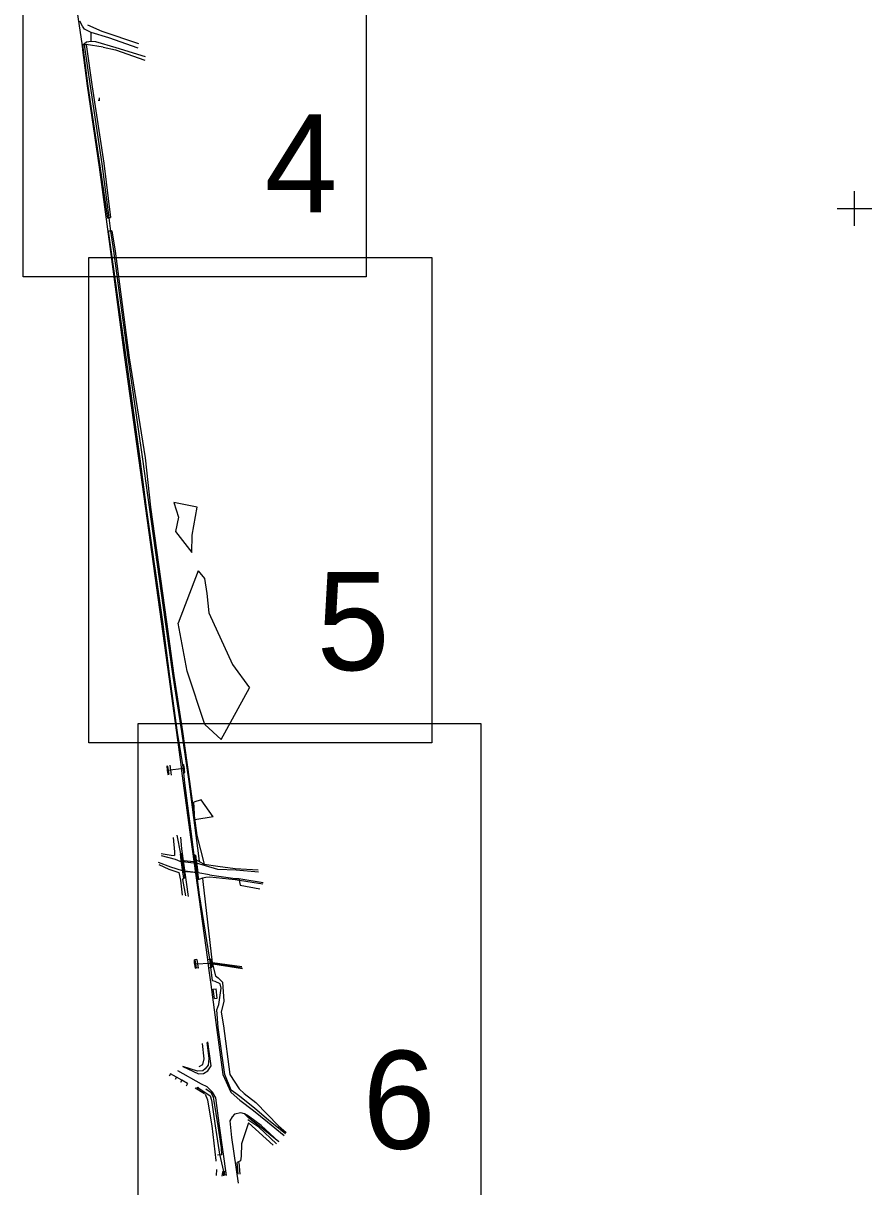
# Model space of a CAD drawing. Extents: x -866693 to -866303, y -1041966 to -1040244.
# Drawn here: x -866575.45 to -866549.47, y -1040429.94 to -1040394.33 of the extents above; entities that cross this region are included whole.
import ezdxf

# ---------------------------------------------------------------- set-up
doc = ezdxf.new("R2010")
doc.units = 0
for name, color, linetype in [('Formát', 7, 'Continuous'), ('Legenda', 7, 'Continuous'), ('Síť křížek', 7, 'Continuous')]:
    doc.layers.add(name, color=color, linetype=linetype)

msp = doc.modelspace()

# ---------------------------------------------------------------- linework, layer by layer
at = {"layer": 'Legenda'}
for p, q in [((-866573.64, -1040394.42), (-866573.722, -1040394.268)), ((-866573.573, -1040394.513), (-866573.64, -1040394.42)), ((-866573.373, -1040394.617), (-866573.573, -1040394.513)), ((-866573.034, -1040394.58), (-866573.476, -1040394.393)), ((-866573.376, -1040394.878), (-866573.373, -1040394.617)), ((-866572.828, -1040394.773), (-866573.373, -1040394.617)), ((-866571.916, -1040394.963), (-866573.034, -1040394.58)), ((-866573.651, -1040395.023), (-866573.63, -1040394.99)), ((-866573.63, -1040394.99), (-866573.517, -1040394.896)), ((-866573.63, -1040394.99), (-866573.528, -1040394.979)), ((-866573.592, -1040394.987), (-866573.63, -1040394.99)), ((-866573.468, -1040396.251), (-866573.63, -1040394.99)), ((-866573.528, -1040394.979), (-866573.592, -1040394.987)), ((-866573.592, -1040394.987), (-866573.404, -1040396.259)), ((-866573.011, -1040395.063), (-866573.528, -1040394.979)), ((-866573.528, -1040394.979), (-866573.339, -1040396.273)), ((-866573.517, -1040394.896), (-866573.376, -1040394.878)), ((-866573.376, -1040394.878), (-866573.244, -1040394.89)), ((-866573.244, -1040394.89), (-866572.621, -1040395.074)), ((-866571.939, -1040395.092), (-866572.828, -1040394.773)), ((-866573.011, -1040395.063), (-866572.625, -1040395.141)), ((-866572.625, -1040395.141), (-866571.732, -1040395.457)), ((-866572.621, -1040395.074), (-866571.725, -1040395.345)), ((-866573.098, -1040398.696), (-866573.468, -1040396.251)), ((-866573.404, -1040396.259), (-866573.043, -1040398.637)), ((-866573.339, -1040396.273), (-866572.99, -1040398.608)), ((-866572.859, -1040400.293), (-866573.098, -1040398.696)), ((-866573.043, -1040398.637), (-866572.836, -1040400.282)), ((-866572.99, -1040398.608), (-866572.785, -1040400.279)), ((-866572.859, -1040400.293), (-866572.785, -1040400.279)), ((-866572.836, -1040400.282), (-866572.859, -1040400.293)), ((-866572.785, -1040400.279), (-866572.836, -1040400.282)), ((-866572.836, -1040400.282), (-866572.783, -1040400.697)), ((-866572.838, -1040400.695), (-866572.737, -1040400.687)), ((-866572.759, -1040401.263), (-866572.838, -1040400.695)), ((-866572.783, -1040400.697), (-866572.838, -1040400.695)), ((-866572.737, -1040400.687), (-866572.783, -1040400.697)), ((-866572.783, -1040400.697), (-866572.69, -1040401.29)), ((-866572.737, -1040400.687), (-866572.634, -1040401.308)), ((-866572.301, -1040404.551), (-866572.759, -1040401.263)), ((-866572.69, -1040401.29), (-866572.254, -1040404.561)), ((-866572.634, -1040401.308), (-866572.206, -1040404.566)), ((-866571.878, -1040407.659), (-866572.301, -1040404.551)), ((-866572.254, -1040404.561), (-866571.804, -1040407.667)), ((-866572.206, -1040404.566), (-866571.716, -1040407.629)), ((-866571.675, -1040409.165), (-866571.878, -1040407.659)), ((-866571.804, -1040407.667), (-866571.595, -1040409.137)), ((-866571.716, -1040407.629), (-866571.552, -1040409.138)), ((-866571.179, -1040412.646), (-866571.675, -1040409.165)), ((-866571.595, -1040409.137), (-866571.106, -1040412.652)), ((-866571.552, -1040409.138), (-866571.071, -1040412.652)), ((-866570.131, -1040409.138), (-866570.839, -1040408.998)), ((-866570.839, -1040408.998), (-866570.698, -1040409.446)), ((-866570.283, -1040409.998), (-866570.131, -1040409.138)), ((-866570.698, -1040409.446), (-866570.796, -1040409.89)), ((-866570.796, -1040409.89), (-866570.292, -1040410.523)), ((-866570.292, -1040410.523), (-866570.283, -1040409.998)), ((-866570.1, -1040411.088), (-866570.707, -1040412.693)), ((-866570.1, -1040411.088), (-866569.901, -1040411.324)), ((-866569.901, -1040411.324), (-866569.831, -1040411.783)), ((-866569.831, -1040411.783), (-866569.775, -1040412.374)), ((-866569.775, -1040412.374), (-866569.05, -1040413.957)), ((-866570.962, -1040414.326), (-866571.179, -1040412.646)), ((-866571.106, -1040412.652), (-866570.872, -1040414.309)), ((-866571.071, -1040412.652), (-866570.844, -1040414.296)), ((-866570.438, -1040414.163), (-866570.707, -1040412.693)), ((-866569.895, -1040415.797), (-866570.438, -1040414.163)), ((-866569.05, -1040413.957), (-866568.527, -1040414.671)), ((-866570.726, -1040416.034), (-866570.962, -1040414.326)), ((-866570.872, -1040414.309), (-866570.604, -1040416.011)), ((-866570.844, -1040414.296), (-866570.579, -1040416.009)), ((-866569.39, -1040416.256), (-866568.527, -1040414.671)), ((-866570.566, -1040417.017), (-866570.726, -1040416.034)), ((-866570.604, -1040416.011), (-866570.383, -1040417.541)), ((-866570.579, -1040416.009), (-866570.362, -1040417.533)), ((-866569.39, -1040416.256), (-866569.895, -1040415.797)), ((-866571.031, -1040417.067), (-866571.056, -1040417.07)), ((-866571.055, -1040417.071), (-866571.056, -1040417.07)), ((-866571.056, -1040417.07), (-866571.048, -1040417.177)), ((-866571.035, -1040417.069), (-866571.055, -1040417.071)), ((-866571.055, -1040417.071), (-866571.021, -1040417.321)), ((-866571.035, -1040417.069), (-866571.031, -1040417.067)), ((-866571, -1040417.316), (-866571.035, -1040417.069)), ((-866571.031, -1040417.067), (-866570.993, -1040417.316)), ((-866570.913, -1040417.342), (-866570.955, -1040417.041)), ((-866570.566, -1040417.017), (-866570.543, -1040417.015)), ((-866570.566, -1040417.017), (-866570.566, -1040417.019)), ((-866570.566, -1040417.019), (-866570.543, -1040417.017)), ((-866570.534, -1040417.269), (-866570.566, -1040417.019)), ((-866570.543, -1040417.017), (-866570.543, -1040417.015)), ((-866570.532, -1040417.053), (-866570.543, -1040417.015)), ((-866570.543, -1040417.017), (-866570.512, -1040417.265)), ((-866570.525, -1040417.112), (-866570.532, -1040417.053)), ((-866571.048, -1040417.177), (-866571.046, -1040417.202)), ((-866570.523, -1040417.141), (-866571.046, -1040417.199)), ((-866571.046, -1040417.202), (-866571.041, -1040417.229)), ((-866571.041, -1040417.229), (-866571.023, -1040417.323)), ((-866570.993, -1040417.316), (-866571.023, -1040417.323)), ((-866571.023, -1040417.323), (-866571.021, -1040417.321)), ((-866571.021, -1040417.321), (-866571, -1040417.316)), ((-866570.993, -1040417.316), (-866571, -1040417.316)), ((-866570.512, -1040417.265), (-866570.534, -1040417.269)), ((-866570.534, -1040417.269), (-866570.532, -1040417.271)), ((-866570.532, -1040417.271), (-866570.511, -1040417.267)), ((-866570.509, -1040417.581), (-866570.532, -1040417.271)), ((-866570.52, -1040417.14), (-866570.525, -1040417.112)), ((-866570.518, -1040417.165), (-866570.52, -1040417.14)), ((-866570.511, -1040417.267), (-866570.518, -1040417.165)), ((-866570.511, -1040417.267), (-866570.512, -1040417.265)), ((-866570.292, -1040419.221), (-866570.509, -1040417.581)), ((-866570.383, -1040417.541), (-866570.17, -1040419.192)), ((-866570.362, -1040417.533), (-866570.137, -1040419.188)), ((-866570.001, -1040418.094), (-866570.233, -1040418.168)), ((-866570.202, -1040418.712), (-866570.233, -1040418.168)), ((-866569.642, -1040418.622), (-866570.001, -1040418.094)), ((-866569.642, -1040418.622), (-866570.202, -1040418.712)), ((-866570.746, -1040419.177), (-866570.641, -1040419.751)), ((-866570.22, -1040419.796), (-866570.292, -1040419.221)), ((-866570.17, -1040419.192), (-866570.1, -1040419.726)), ((-866570.137, -1040419.188), (-866569.914, -1040420.071)), ((-866570.862, -1040419.253), (-866570.817, -1040419.693)), ((-866571.229, -1040419.737), (-866570.925, -1040419.788)), ((-866571.226, -1040419.801), (-866570.8, -1040419.917)), ((-866570.925, -1040419.788), (-866570.818, -1040419.803)), ((-866570.817, -1040419.693), (-866570.818, -1040419.803)), ((-866570.8, -1040419.917), (-866570.657, -1040419.973)), ((-866570.607, -1040419.746), (-866570.641, -1040419.751)), ((-866570.641, -1040419.752), (-866570.606, -1040419.747)), ((-866570.614, -1040419.953), (-866570.641, -1040419.751)), ((-866570.641, -1040419.751), (-866570.641, -1040419.752)), ((-866570.641, -1040419.752), (-866570.616, -1040419.938)), ((-866570.617, -1040419.936), (-866570.582, -1040419.93)), ((-866570.616, -1040419.938), (-866570.617, -1040419.936)), ((-866570.614, -1040419.953), (-866570.617, -1040419.956)), ((-866570.616, -1040419.938), (-866570.582, -1040419.932)), ((-866570.581, -1040419.944), (-866570.616, -1040419.95)), ((-866570.568, -1040420.295), (-866570.616, -1040419.95)), ((-866570.616, -1040419.95), (-866570.614, -1040419.95)), ((-866570.614, -1040419.95), (-866570.58, -1040419.945)), ((-866570.566, -1040420.296), (-866570.614, -1040419.95)), ((-866570.606, -1040419.747), (-866570.607, -1040419.746)), ((-866570.607, -1040419.746), (-866570.582, -1040419.93)), ((-866570.606, -1040419.747), (-866570.582, -1040419.932)), ((-866570.582, -1040419.932), (-866570.582, -1040419.93)), ((-866570.533, -1040420.289), (-866570.581, -1040419.944)), ((-866570.579, -1040419.944), (-866570.58, -1040419.945)), ((-866570.532, -1040420.291), (-866570.58, -1040419.945)), ((-866570.219, -1040419.795), (-866570.22, -1040419.796)), ((-866570.195, -1040419.978), (-866570.22, -1040419.796)), ((-866570.185, -1040419.79), (-866570.219, -1040419.795)), ((-866570.194, -1040419.978), (-866570.219, -1040419.795)), ((-866570.16, -1040419.973), (-866570.185, -1040419.79)), ((-866570.185, -1040419.79), (-866570.182, -1040419.794)), ((-866570.182, -1040419.794), (-866570.161, -1040419.941)), ((-866570.07, -1040419.98), (-866570.161, -1040419.941)), ((-866570.161, -1040419.941), (-866570.153, -1040420.003)), ((-866570.1, -1040419.726), (-866570.07, -1040419.98)), ((-866570.935, -1040420.158), (-866571.315, -1040420.013)), ((-866571.3, -1040420.072), (-866570.994, -1040420.224)), ((-866570.994, -1040420.224), (-866570.684, -1040420.321)), ((-866570.575, -1040420.267), (-866570.935, -1040420.158)), ((-866570.657, -1040419.973), (-866570.148, -1040420.031)), ((-866570.57, -1040420.285), (-866570.617, -1040419.956)), ((-866570.153, -1040420.004), (-866570.617, -1040419.956)), ((-866570.108, -1040420.33), (-866570.575, -1040420.267)), ((-866570.57, -1040420.285), (-866570.111, -1040420.322)), ((-866570.57, -1040420.285), (-866570.569, -1040420.287)), ((-866570.54, -1040420.488), (-866570.569, -1040420.287)), ((-866570.568, -1040420.295), (-866570.533, -1040420.289)), ((-866570.566, -1040420.296), (-866570.568, -1040420.295)), ((-866570.566, -1040420.296), (-866570.532, -1040420.291)), ((-866570.564, -1040420.307), (-866570.53, -1040420.302)), ((-866570.54, -1040420.488), (-866570.564, -1040420.307)), ((-866570.563, -1040420.307), (-866570.564, -1040420.307)), ((-866570.563, -1040420.307), (-866570.529, -1040420.302)), ((-866570.533, -1040420.289), (-866570.532, -1040420.291)), ((-866570.53, -1040420.302), (-866570.503, -1040420.484)), ((-866570.529, -1040420.302), (-866570.53, -1040420.302)), ((-866570.529, -1040420.302), (-866570.504, -1040420.485)), ((-866570.161, -1040419.973), (-866570.195, -1040419.978)), ((-866570.194, -1040419.978), (-866570.195, -1040419.978)), ((-866570.192, -1040419.991), (-866570.195, -1040419.978)), ((-866570.16, -1040419.973), (-866570.194, -1040419.978)), ((-866570.157, -1040419.985), (-866570.192, -1040419.991)), ((-866570.192, -1040419.992), (-866570.157, -1040419.986)), ((-866570.192, -1040419.991), (-866570.192, -1040419.992)), ((-866570.192, -1040419.991), (-866570.144, -1040420.337)), ((-866570.192, -1040419.992), (-866570.144, -1040420.338)), ((-866570.16, -1040419.973), (-866570.161, -1040419.973)), ((-866570.161, -1040419.973), (-866570.157, -1040419.985)), ((-866570.157, -1040419.985), (-866570.157, -1040419.986)), ((-866570.109, -1040420.332), (-866570.157, -1040419.986)), ((-866570.153, -1040420.003), (-866570.148, -1040420.031)), ((-866570.153, -1040420.003), (-866570.153, -1040420.004)), ((-866570.153, -1040420.004), (-866570.111, -1040420.322)), ((-866569.495, -1040420.232), (-866570.148, -1040420.031)), ((-866570.07, -1040419.98), (-866569.914, -1040420.071)), ((-866569.914, -1040420.071), (-866569.493, -1040420.128)), ((-866568.931, -1040420.253), (-866569.495, -1040420.232)), ((-866569.493, -1040420.128), (-866568.968, -1040420.197)), ((-866568.968, -1040420.197), (-866568.263, -1040420.244)), ((-866568.251, -1040420.314), (-866568.931, -1040420.253)), ((-866570.684, -1040420.321), (-866570.64, -1040420.554)), ((-866570.64, -1040420.554), (-866570.59, -1040421.013)), ((-866570.562, -1040420.54), (-866570.54, -1040420.488)), ((-866570.476, -1040421.037), (-866570.562, -1040420.54)), ((-866570.503, -1040420.484), (-866570.54, -1040420.488)), ((-866570.54, -1040420.488), (-866570.504, -1040420.485)), ((-866570.54, -1040420.488), (-866570.54, -1040420.488)), ((-866570.504, -1040420.485), (-866570.503, -1040420.484)), ((-866570.144, -1040420.337), (-866570.109, -1040420.331)), ((-866570.144, -1040420.338), (-866570.109, -1040420.332)), ((-866570.144, -1040420.337), (-866570.144, -1040420.338)), ((-866570.142, -1040420.353), (-866570.144, -1040420.337)), ((-866570.142, -1040420.353), (-866570.107, -1040420.345)), ((-866570.142, -1040420.354), (-866570.107, -1040420.346)), ((-866570.142, -1040420.353), (-866570.142, -1040420.354)), ((-866570.142, -1040420.353), (-866570.118, -1040420.537)), ((-866570.119, -1040420.537), (-866570.142, -1040420.354)), ((-866570.119, -1040420.537), (-866570.084, -1040420.529)), ((-866570.118, -1040420.537), (-866570.119, -1040420.537)), ((-866570.077, -1040420.531), (-866570.118, -1040420.537)), ((-866570.055, -1040421.001), (-866570.118, -1040420.537)), ((-866570.111, -1040420.322), (-866570.108, -1040420.33)), ((-866570.109, -1040420.331), (-866570.109, -1040420.332)), ((-866570.107, -1040420.345), (-866570.109, -1040420.331)), ((-866569.745, -1040420.39), (-866570.108, -1040420.33)), ((-866570.077, -1040420.531), (-866570.108, -1040420.33)), ((-866570.107, -1040420.345), (-866570.107, -1040420.346)), ((-866570.084, -1040420.529), (-866570.107, -1040420.346)), ((-866570.084, -1040420.529), (-866570.077, -1040420.531)), ((-866569.961, -1040420.498), (-866570.077, -1040420.531)), ((-866569.865, -1040420.476), (-866569.961, -1040420.498)), ((-866569.961, -1040420.498), (-866569.95, -1040420.596)), ((-866569.95, -1040420.596), (-866569.672, -1040423.089)), ((-866569.744, -1040420.467), (-866569.865, -1040420.476)), ((-866569.745, -1040420.39), (-866568.96, -1040420.502)), ((-866568.968, -1040420.541), (-866569.744, -1040420.467)), ((-866568.119, -1040420.683), (-866568.968, -1040420.541)), ((-866568.96, -1040420.502), (-866568.852, -1040420.504)), ((-866568.852, -1040420.504), (-866568.109, -1040420.623)), ((-866568.852, -1040420.504), (-866568.812, -1040420.713)), ((-866569.74, -1040422.975), (-866570.055, -1040421.001)), ((-866568.812, -1040420.713), (-866568.21, -1040420.82)), ((-866570.221, -1040422.998), (-866570.196, -1040422.995)), ((-866570.221, -1040423.001), (-866570.195, -1040422.996)), ((-866570.221, -1040422.998), (-866570.221, -1040423.001)), ((-866570.221, -1040422.998), (-866570.216, -1040423.089)), ((-866570.221, -1040423.001), (-866570.186, -1040423.248)), ((-866570.216, -1040423.089), (-866570.212, -1040423.116)), ((-866570.212, -1040423.119), (-866569.692, -1040423.098)), ((-866570.212, -1040423.116), (-866570.208, -1040423.142)), ((-866570.208, -1040423.142), (-866570.187, -1040423.25)), ((-866570.135, -1040422.987), (-866570.196, -1040422.995)), ((-866570.196, -1040422.995), (-866570.195, -1040422.996)), ((-866570.195, -1040422.996), (-866570.161, -1040423.243)), ((-866570.135, -1040422.987), (-866570.099, -1040423.248)), ((-866569.814, -1040422.98), (-866569.74, -1040422.975)), ((-866569.74, -1040422.975), (-866569.709, -1040422.971)), ((-866569.74, -1040422.975), (-866569.714, -1040422.971)), ((-866569.704, -1040423.223), (-866569.74, -1040422.975)), ((-866569.74, -1040422.975), (-866569.74, -1040422.975)), ((-866569.709, -1040422.971), (-866569.714, -1040422.971)), ((-866569.714, -1040422.971), (-866569.693, -1040423.072)), ((-866569.677, -1040423.219), (-866569.709, -1040422.971)), ((-866569.693, -1040423.072), (-866569.69, -1040423.09)), ((-866569.69, -1040423.09), (-866569.672, -1040423.089)), ((-866569.69, -1040423.09), (-866569.686, -1040423.113)), ((-866569.686, -1040423.113), (-866569.676, -1040423.22)), ((-866569.672, -1040423.089), (-866569.564, -1040423.48)), ((-866569.672, -1040423.089), (-866568.746, -1040423.239)), ((-866569.655, -1040423.077), (-866568.759, -1040423.201)), ((-866569.648, -1040423.119), (-866568.737, -1040423.264)), ((-866570.159, -1040423.242), (-866570.187, -1040423.25)), ((-866570.187, -1040423.25), (-866570.186, -1040423.248)), ((-866570.186, -1040423.248), (-866570.161, -1040423.243)), ((-866570.161, -1040423.243), (-866570.159, -1040423.242)), ((-866570.099, -1040423.248), (-866570.159, -1040423.242)), ((-866569.777, -1040423.245), (-866569.704, -1040423.223)), ((-866569.704, -1040423.223), (-866569.677, -1040423.219)), ((-866569.676, -1040423.22), (-866569.704, -1040423.223)), ((-866569.653, -1040423.637), (-866569.704, -1040423.223)), ((-866569.704, -1040423.223), (-866569.704, -1040423.223)), ((-866569.677, -1040423.219), (-866569.676, -1040423.22)), ((-866569.564, -1040423.48), (-866569.487, -1040423.548)), ((-866569.578, -1040423.659), (-866569.653, -1040423.637)), ((-866569.424, -1040423.73), (-866569.578, -1040423.659)), ((-866569.487, -1040423.548), (-866569.347, -1040423.673)), ((-866569.466, -1040424.357), (-866569.391, -1040423.86)), ((-866569.391, -1040423.86), (-866569.424, -1040423.73)), ((-866569.347, -1040423.673), (-866569.309, -1040424.263)), ((-866569.634, -1040423.889), (-866569.547, -1040423.877)), ((-866569.598, -1040424.182), (-866569.634, -1040423.889)), ((-866569.598, -1040424.182), (-866569.512, -1040424.17)), ((-866569.512, -1040424.17), (-866569.547, -1040423.877)), ((-866569.527, -1040424.522), (-866569.466, -1040424.357)), ((-866569.487, -1040425.063), (-866569.527, -1040424.522)), ((-866569.309, -1040424.263), (-866569.388, -1040424.601)), ((-866569.388, -1040424.601), (-866569.326, -1040425.01)), ((-866569.281, -1040426.503), (-866569.487, -1040425.063)), ((-866569.326, -1040425.01), (-866569.126, -1040426.5)), ((-866569.913, -1040426.027), (-866569.96, -1040425.558)), ((-866569.836, -1040425.524), (-866569.774, -1040426.012)), ((-866570.119, -1040426.399), (-866570.565, -1040426.259)), ((-866570.066, -1040426.256), (-866569.949, -1040426.194)), ((-866569.879, -1040426.332), (-866569.959, -1040426.392)), ((-866569.949, -1040426.194), (-866569.913, -1040426.027)), ((-866569.793, -1040426.214), (-866569.879, -1040426.332)), ((-866569.774, -1040426.012), (-866569.793, -1040426.214)), ((-866570.943, -1040426.488), (-866570.983, -1040426.558)), ((-866570.765, -1040426.588), (-866570.943, -1040426.488)), ((-866570.765, -1040426.588), (-866570.804, -1040426.658)), ((-866570.598, -1040426.681), (-866570.765, -1040426.588)), ((-866570.598, -1040426.681), (-866570.64, -1040426.753)), ((-866570.42, -1040426.784), (-866570.598, -1040426.681)), ((-866569.959, -1040426.392), (-866570.119, -1040426.399)), ((-866569.084, -1040426.979), (-866569.281, -1040426.503)), ((-866569.126, -1040426.5), (-866568.843, -1040426.943)), ((-866570.42, -1040426.784), (-866570.462, -1040426.857)), ((-866569.908, -1040427.092), (-866570.19, -1040426.919)), ((-866570.128, -1040426.92), (-866570.111, -1040426.894)), ((-866570.128, -1040426.92), (-866570.106, -1040426.935)), ((-866570.111, -1040426.894), (-866570.089, -1040426.909)), ((-866570.106, -1040426.935), (-866570.089, -1040426.909)), ((-866570.098, -1040426.909), (-866569.833, -1040427.082)), ((-866569.694, -1040427.068), (-866569.858, -1040426.952)), ((-866569.632, -1040427.198), (-866569.694, -1040427.068)), ((-866568.947, -1040427.084), (-866569.084, -1040426.979)), ((-866568.843, -1040426.943), (-866568.684, -1040427.083)), ((-866569.799, -1040427.285), (-866569.869, -1040427.117)), ((-866569.833, -1040427.082), (-866569.733, -1040427.158)), ((-866569.667, -1040428.071), (-866569.799, -1040427.285)), ((-866569.733, -1040427.158), (-866569.687, -1040427.289)), ((-866569.687, -1040427.289), (-866569.581, -1040428.07)), ((-866569.603, -1040427.316), (-866569.632, -1040427.198)), ((-866569.481, -1040428.08), (-866569.603, -1040427.316)), ((-866568.784, -1040427.209), (-866568.947, -1040427.084)), ((-866568.362, -1040427.54), (-866568.784, -1040427.209)), ((-866568.684, -1040427.083), (-866568.334, -1040427.359)), ((-866568.334, -1040427.359), (-866567.634, -1040428.075)), ((-866568.559, -1040427.832), (-866568.678, -1040427.708)), ((-866567.938, -1040427.902), (-866568.362, -1040427.54)), ((-866569.541, -1040429.137), (-866569.667, -1040428.071)), ((-866569.581, -1040428.07), (-866569.443, -1040428.94)), ((-866569.384, -1040428.746), (-866569.481, -1040428.08)), ((-866568.556, -1040427.987), (-866568.771, -1040428.622)), ((-866568.236, -1040428.115), (-866568.575, -1040427.893)), ((-866568.204, -1040428.098), (-866568.559, -1040427.832)), ((-866567.804, -1040428.669), (-866568.556, -1040427.987)), ((-866567.702, -1040428.624), (-866568.236, -1040428.115)), ((-866567.622, -1040428.56), (-866568.204, -1040428.098)), ((-866567.426, -1040428.323), (-866567.938, -1040427.902)), ((-866567.634, -1040428.075), (-866567.401, -1040428.277)), ((-866569.369, -1040428.96), (-866569.384, -1040428.746)), ((-866568.771, -1040428.622), (-866568.776, -1040429.006)), ((-866569.542, -1040429.159), (-866569.541, -1040429.137)), ((-866569.369, -1040428.96), (-866569.506, -1040428.968)), ((-866569.443, -1040428.94), (-866569.323, -1040429.477)), ((-866568.803, -1040429.148), (-866568.907, -1040429.197)), ((-866568.872, -1040429.559), (-866568.907, -1040429.197)), ((-866568.856, -1040429.195), (-866568.823, -1040429.551)), ((-866568.776, -1040429.006), (-866568.803, -1040429.148)), ((-866569.532, -1040429.594), (-866569.53, -1040429.414)), ((-866569.365, -1040429.613), (-866569.345, -1040429.506)), ((-866569.345, -1040429.506), (-866569.342, -1040429.471)), ((-866569.331, -1040429.506), (-866569.345, -1040429.506)), ((-866569.345, -1040429.506), (-866569.331, -1040429.517)), ((-866569.342, -1040429.471), (-866569.288, -1040429.467)), ((-866569.331, -1040429.506), (-866569.328, -1040429.475)), ((-866569.331, -1040429.517), (-866569.329, -1040429.477)), ((-866569.331, -1040429.517), (-866569.331, -1040429.506)), ((-866569.329, -1040429.477), (-866569.323, -1040429.477)), ((-866569.328, -1040429.475), (-866569.312, -1040429.473)), ((-866569.323, -1040429.477), (-866569.313, -1040429.474)), ((-866569.31, -1040429.601), (-866569.323, -1040429.477)), ((-866569.313, -1040429.474), (-866569.304, -1040429.511)), ((-866569.312, -1040429.473), (-866569.303, -1040429.511)), ((-866569.304, -1040429.511), (-866569.303, -1040429.511)), ((-866569.288, -1040429.493), (-866569.303, -1040429.511)), ((-866569.265, -1040429.591), (-866569.303, -1040429.511)), ((-866569.288, -1040429.467), (-866569.288, -1040429.493))]:
    msp.add_line(p, q, dxfattribs=at)
for points in [[(-866575.453, -1040387.237), (-866564.953, -1040387.237), (-866564.953, -1040402.087), (-866575.453, -1040402.087)], [(-866573.444, -1040401.503), (-866562.944, -1040401.503), (-866562.944, -1040416.353), (-866573.444, -1040416.353)], [(-866571.937, -1040415.762), (-866561.437, -1040415.762), (-866561.437, -1040430.612), (-866571.937, -1040430.612)]]:
    msp.add_lwpolyline(points, close=True, dxfattribs=at)
for points in [[(-866573.81, -1040393.925), (-866573.651, -1040395.023), (-866573.644, -1040395.144), (-866573.494, -1040396.244), (-866573.133, -1040398.737), (-866572.783, -1040401.319), (-866572.35, -1040404.559), (-866571.713, -1040409.177), (-866571.232, -1040412.639), (-866570.998, -1040414.334), (-866570.764, -1040416.038), (-866570.629, -1040417.019), (-866570.597, -1040417.292), (-866570.557, -1040417.587), (-866570.332, -1040419.238), (-866569.814, -1040422.98), (-866569.777, -1040423.245), (-866569.71, -1040423.754), (-866569.534, -1040425.065), (-866569.337, -1040426.506), (-866569.099, -1040427.045), (-866568.996, -1040427.138), (-866568.821, -1040427.288), (-866568.406, -1040427.603), (-866567.97, -1040427.957), (-866567.461, -1040428.372)], [(-866573.155, -1040396.683), (-866573.105, -1040396.683)], [(-866573.13, -1040396.608), (-866573.13, -1040396.683)], [(-866570.39, -1040421.06), (-866570.597, -1040419.597), (-866570.627, -1040419.243)], [(-866570.565, -1040426.259), (-866570.087, -1040426.487), (-866569.937, -1040426.476), (-866569.803, -1040426.395), (-866569.698, -1040426.239), (-866569.797, -1040425.508)], [(-866569.232, -1040429.59), (-866569.444, -1040428.074), (-866569.559, -1040427.223), (-866569.659, -1040427.041), (-866569.817, -1040426.88), (-866569.995, -1040426.798), (-866570.722, -1040426.394)], [(-866567.622, -1040428.56), (-866568.165, -1040428.063), (-866568.552, -1040427.778), (-866568.678, -1040427.708), (-866568.793, -1040427.682), (-866568.981, -1040427.722), (-866569.054, -1040427.797), (-866569.129, -1040427.924), (-866569.074, -1040428.428), (-866568.877, -1040429.83)]]:
    msp.add_lwpolyline(points, dxfattribs=at)
at = {"layer": 'Síť křížek'}
for p, q in [((-866550, -1040400.53), (-866550, -1040399.47)), ((-866550.53, -1040400), (-866549.47, -1040400))]:
    msp.add_line(p, q, dxfattribs=at)

# ---------------------------------------------------------------- texts
at = {"layer": 'Formát'}
for s, p in [('4', (-866568.057, -1040400.114)), ('5', (-866566.467, -1040414.129)), ('6', (-866565.059, -1040428.778))]:
    msp.add_text(s, height=3, dxfattribs=at).set_placement(p)

doc.saveas('drawing.dxf')
